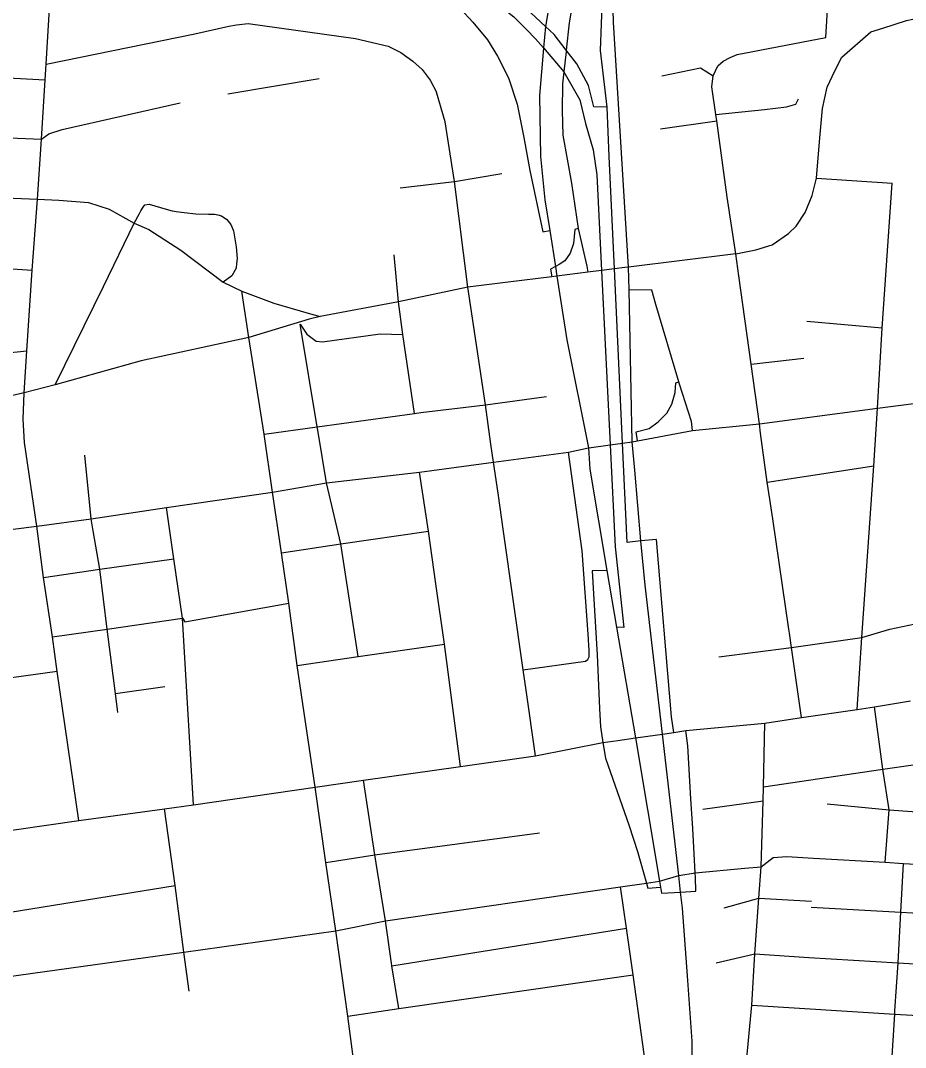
# Model space of a CAD drawing. Extents: x 1729596 to 1934326, y 644115 to 911751.
# Drawn here: x 1830964 to 1833975, y 714738 to 718231 of the extents above; entities that cross this region are included whole.
import ezdxf

# ---------------------------------------------------------------- set-up
doc = ezdxf.new("R2010")
doc.units = 0
for name, color, linetype in [('GM_X_City_Street', 7, 'Continuous'), ('GM_X_Interchange_Ramps', 7, 'Continuous'), ('GM_X_Interstate_Route', 7, 'Continuous'), ('GM_X_State_Route', 7, 'Continuous'), ('GM_X_US_Route', 7, 'Continuous')]:
    doc.layers.add(name, color=color, linetype=linetype)

msp = doc.modelspace()

# ---------------------------------------------------------------- linework, layer by layer
at = {"layer": 'GM_X_City_Street'}
for points in [[(1833704.2, 718173.5), (1833715.6, 718364.1), (1833735.6, 718654.9), (1833747.2, 718829.5), (1833775.3, 719253.9), (1833780.7, 719334.7), (1833814.1, 719811), (1833822.2, 719923.6)], [(1833758.4, 718105.7), (1833857.2, 718192.4), (1833898.4, 718205.3), (1833978, 718230.4), (1834065.1, 718249.3), (1834233.9, 718289.5), (1834396.3, 718337.1), (1834436.6, 718345.6), (1834569.3, 718373.8), (1834618.7, 718384.3), (1834746.9, 718411.4), (1834826.2, 718425.7), (1835068.3, 718479.5), (1835184.3, 718504.1), (1835223.6, 718512.4), (1835259.6, 718520.2), (1835512.6, 718578.5), (1835787.7, 718639.9), (1835837, 718650.9), (1835956.9, 718677.1)], [(1831051.4, 718082.4), (1831557.1, 718186), (1831673.5, 718211.2), (1831699.6, 718216.5), (1831739.2, 718220.7), (1832104.3, 718169.9), (1832215.1, 718144), (1832258, 718122.6), (1832298.6, 718093), (1832330.4, 718064.1), (1832357.7, 718028), (1832379.9, 717987.3)], [(1833320.6, 718043), (1833336.3, 718077.2), (1833354.6, 718092.3), (1833378.3, 718105.6), (1833401.9, 718115.7), (1833704.2, 718173.5)], [(1833398.3, 717437), (1833465.6, 717451.3), (1833521.3, 717467.9), (1833577, 717507), (1833602.6, 717531.1), (1833634.2, 717577.8), (1833657.8, 717635.7), (1833672.2, 717694.3), (1833683.7, 717831.8), (1833692.2, 717931.2), (1833708.3, 718003.7), (1833734.6, 718059.2), (1833758.4, 718105.7)], [(1830263.8, 718073.6), (1830604.3, 718052.6), (1831048.3, 718029.6)], [(1833146.5, 718043), (1833277.6, 718069.7), (1833320.6, 718043)], [(1831669.8, 717981.1), (1831980.1, 718033.4)], [(1833408.5, 717362.4), (1833398.3, 717437), (1833368.6, 717630.1), (1833333.1, 717889.5), (1833329.4, 717911), (1833316.3, 718005.6), (1833320.6, 718043)], [(1832564.9, 716790.2), (1832545.9, 716924), (1832485.8, 717323.4), (1832441.2, 717683.4), (1832409.5, 717886.1), (1832379.9, 717987.3)], [(1831035.3, 717826.8), (1831060.2, 717845.9), (1831105.6, 717860.3), (1831507.7, 717951.4)], [(1833329.4, 717911), (1833495.4, 717928), (1833569.9, 717937.3), (1833602, 717946.3), (1833611.1, 717964.6)], [(1833141.5, 717862.8), (1833333.1, 717889.5)], [(1830251.3, 717866.8), (1830593.4, 717848.4), (1830842.9, 717835.8), (1831035.3, 717826.8)], [(1832256.4, 717661.4), (1832441.2, 717683.4), (1832602.3, 717710.2)], [(1833672.2, 717694.3), (1833930.2, 717677.6)], [(1833810.3, 715887.2), (1833826.6, 716132.7), (1833867.6, 716715.8), (1833879.7, 716912.8), (1833896.3, 717184.1), (1833930.2, 717677.6)], [(1830829.3, 717631.6), (1831022.3, 717623.2), (1831094.3, 717620.2), (1831195.2, 717611.4), (1831266.3, 717588.9), (1831351, 717541.7), (1831400.7, 717520), (1831510.2, 717450), (1831653.8, 717341.2), (1831717.2, 717310.3), (1831826.4, 717269.7), (1831942.9, 717235.8), (1831983.3, 717224)], [(1831082.7, 716991.4), (1831246.1, 717325.9), (1831351, 717541.7), (1831368.9, 717574.5), (1831373.6, 717583.1), (1831381.6, 717596.2), (1831387.8, 717603.7), (1831401.8, 717606.3), (1831440.4, 717594.4), (1831451.5, 717591.5), (1831479.9, 717584), (1831493.9, 717581.8), (1831521.6, 717577.6), (1831560.3, 717573.7), (1831603.8, 717572.7), (1831624.4, 717572.6), (1831636.1, 717569.8), (1831647.7, 717567), (1831665.8, 717554.6), (1831680.3, 717537.4), (1831689.4, 717515.5), (1831698.1, 717460.8), (1831701.7, 717421), (1831699.7, 717404.6), (1831697.7, 717388.3), (1831683, 717362.9), (1831653.8, 717341.2)], [(1829915.7, 717435.6), (1830037.2, 717435.6), (1830209.9, 717426.6), (1830305.3, 717421.6), (1830538.3, 717409.4), (1830781.3, 717396.7), (1831003.5, 717381.9)], [(1832304.9, 716894.6), (1832265.2, 717163), (1832250.6, 717274.5), (1832235.4, 717434)], [(1833398.3, 717437), (1833032.7, 717391.9), (1833020.3, 717390.4)], [(1833020.3, 717390.4), (1832984.7, 717385.9), (1832940.7, 717380.4), (1832894.4, 717374.6), (1832789.2, 717361.4), (1832771.6, 717359.2), (1832623.5, 717340.7)], [(1832897.3, 716777.3), (1832970.2, 716787.5), (1833012.2, 716793.4), (1833045.6, 716798.1), (1833062.9, 716801.4), (1833250.6, 716836.5), (1833478.1, 716858.6), (1833879.7, 716912.8), (1834152.6, 716947.4), (1834380.1, 716978.9), (1834552.3, 717009.1), (1834753.5, 717040.7), (1835103.9, 717086), (1835350.3, 717123), (1835441.4, 717143.6), (1835753, 717176.6), (1836083.5, 717212.4), (1836369.8, 717256.2), (1836731, 717313.8), (1837147, 717375.2), (1837147.6, 717375.3)], [(1833482.2, 716827.3), (1833478.1, 716858.6), (1833449.7, 717061.5), (1833408.5, 717362.4)], [(1832623.5, 717340.7), (1832485.8, 717323.4), (1832250.6, 717274.5), (1831983.3, 717224), (1831946.2, 717214.8), (1831740.6, 717153), (1831375.1, 717073.5), (1831082.7, 716991.4), (1830976.8, 716964)], [(1832386.6, 712675.8), (1832353.5, 712917.2), (1832318.5, 713163.3), (1832281.5, 713414), (1832242.9, 713650.2), (1832207.3, 713894), (1832173.6, 714139.6), (1832139.3, 714379), (1832077.5, 714844.4), (1832036.7, 715135.2), (1832002.7, 715367.2), (1831966.7, 715623.2), (1831905.2, 716037.6), (1831876.7, 716249.2), (1831851.7, 716420.2), (1831821.3, 716627), (1831793.1, 716824.4), (1831740.6, 717153), (1831717.2, 717310.3)], [(1831915.2, 717198.3), (1831938.7, 717164.1), (1831970.5, 717139.8), (1831992.1, 717138.5), (1832188.2, 717165.2), (1832265.2, 717163)], [(1831975.3, 716837.9), (1831973.4, 716849.2), (1831915.2, 717198.3)], [(1833896.3, 717184.1), (1833639.8, 717206.9)], [(1830568.8, 717060.1), (1830621.3, 717066.6), (1830786.6, 717087.4), (1830986.1, 717107.4)], [(1833449.7, 717061.5), (1833629.5, 717082.9)], [(1832326.3, 716897.2), (1832545.9, 716924), (1832753.3, 716952.4)], [(1831793.1, 716824.4), (1831973.4, 716849.2), (1832304.9, 716894.6), (1832326.3, 716897.2)], [(1832112.5, 716067.7), (1832054.4, 716451.3), (1832005.2, 716658.4), (1831975.3, 716837.9)], [(1833523.4, 716535.6), (1833513.5, 716603), (1833504, 716660.2), (1833482.2, 716827.3)], [(1831019.9, 716511.1), (1831205, 716535.9), (1831460.9, 716574.4), (1831821.3, 716627), (1832005.2, 716658.4), (1832322.2, 716694.7), (1832573.5, 716729), (1832828.7, 716763.1), (1832896.2, 716777.1), (1832897.3, 716777.3)], [(1832589, 716622.8), (1832573.5, 716729), (1832564.9, 716790.2)], [(1832674.5, 716021.9), (1832886.9, 716051.7), (1832894.9, 716057.8), (1832899, 716066.9), (1832898.9, 716092.3), (1832898.1, 716102.6), (1832896.2, 716127.6), (1832875.2, 716427.6), (1832845, 716648.6), (1832828.7, 716763.1)], [(1831212, 716494.8), (1831205, 716535.9), (1831182.7, 716752.8)], [(1832461.6, 715693.8), (1832406.5, 716109.2), (1832377.4, 716315.2), (1832352.1, 716493.7), (1832322.2, 716694.7)], [(1833504, 716660.2), (1833867.6, 716715.8)], [(1832684.5, 715953.3), (1832674.5, 716021.9), (1832607.9, 716492.9), (1832589, 716622.8)], [(1831519.5, 716121.2), (1831514.9, 716197.6), (1831486.5, 716399.6), (1831460.9, 716574.4)], [(1833580.1, 716146.9), (1833578.1, 716160.7), (1833523.4, 716535.6)], [(1831163.1, 715510.3), (1831089.4, 716016.3), (1831072.7, 716134.6), (1831042.9, 716337), (1831019.9, 716511.1)], [(1831262.9, 716135), (1831259.6, 716160.3), (1831233.9, 716364.8), (1831212, 716494.8)], [(1831851.7, 716420.2), (1832054.4, 716451.3), (1832352.1, 716493.7)], [(1831042.9, 716337), (1831233.9, 716364.8), (1831486.5, 716399.6)], [(1831072.7, 716134.6), (1831259.6, 716160.3), (1831514.9, 716197.6), (1831523.5, 716185.3), (1831876.7, 716249.2)], [(1833340.5, 716066.6), (1833587, 716098.3), (1833826.6, 716132.7), (1833922.3, 716160.5), (1834007.9, 716178.3), (1834150, 716171.2), (1834318, 716194.4)], [(1831295.5, 715877.4), (1831287.6, 715942.1), (1831262.9, 716135)], [(1833621.3, 715860.4), (1833587, 716098.3), (1833580.1, 716146.9)], [(1831553.1, 715563.6), (1831519.5, 716121.2)], [(1831905.2, 716037.6), (1832112.5, 716067.7), (1832406.5, 716109.2)], [(1831089.4, 716016.3), (1830933.3, 715995.3), (1830779.4, 715969.4)], [(1831287.6, 715942.1), (1831455.8, 715966)], [(1832716.9, 715730.2), (1832684.5, 715953.3)], [(1833492.1, 715624.6), (1833897.9, 715684.6), (1834264.6, 715736.9), (1834629.8, 715791.3), (1835002.3, 715847.8), (1835352.1, 715902.7), (1835523.9, 715929.2)], [(1833906.3, 715368.4), (1833919.2, 715546.4), (1833897.9, 715684.6), (1833869.7, 715896)], [(1833415.8, 714425.8), (1833415.9, 714499.8), (1833452.9, 714882), (1833462.9, 715056), (1833475.9, 715245.8), (1833484.1, 715352.6), (1833490.6, 715576.9), (1833492.1, 715624.6), (1833496.3, 715841.4)], [(1832178.9, 715336), (1832169.4, 715393.5), (1832131, 715646.7)], [(1833285.5, 715548.2), (1833490.6, 715576.9)], [(1831537.6, 714929.4), (1831520.4, 715062.6), (1831491, 715289.1), (1831454.2, 715550.1)], [(1833708.4, 715567.1), (1833919.2, 715546.4), (1834295.1, 715518.8), (1834335.6, 715527.4), (1834671.1, 715504.7), (1834978.6, 715486.4), (1835329.5, 715533.9)], [(1832002.7, 715367.2), (1832169.4, 715393.5), (1832729.7, 715467.7)], [(1833428.7, 715347.6), (1833484.1, 715352.6), (1833524.6, 715384.5), (1833571.4, 715387), (1833661.9, 715382.1), (1833906.3, 715368.4), (1833968.3, 715363.2), (1834286.7, 715345.2), (1834644.9, 715323.4), (1834662.7, 715322.8), (1834967.9, 715305.2), (1835260.6, 715288.4), (1835359.1, 715282.8), (1835486.9, 715274.6), (1835674.3, 715263.9), (1835996.3, 715244.2), (1836284.7, 715229.4), (1836618.9, 715209.4), (1837014.9, 715186.8), (1837451.1, 715161.8), (1837794.1, 715141.8), (1838006.6, 715131.5), (1838152.6, 715125.5), (1838451.5, 715110.4)], [(1833939.3, 714863), (1833949.7, 715026), (1833959.1, 715198.1), (1833968.3, 715363.2)], [(1830916.9, 714978), (1831520.4, 715062.6), (1832036.7, 715135.2), (1832206.6, 715168.3), (1833005.3, 715283.8), (1833094.2, 715296.8), (1833138.5, 715303.5), (1833203.5, 715323.3), (1833259.9, 715332.4), (1833428.7, 715347.6)], [(1832226.6, 715025.2), (1832206.6, 715168.3), (1832178.9, 715336)], [(1829983.6, 715072.1), (1830426.9, 715142.8), (1830886.5, 715191.4), (1831491, 715289.1)], [(1832952.5, 713505.2), (1832929.7, 713670.4), (1832932.2, 713750.7), (1832937.9, 713824.3), (1832955.3, 713920.2), (1832975.2, 714001.7), (1832984.9, 714022.9), (1833065.7, 714267.2), (1833086.5, 714368.7), (1833096.3, 714440.8), (1833106.9, 714499.6), (1833109.1, 714552.4), (1833048.1, 714984.6), (1833026.1, 715143.4), (1833005.3, 715283.8)], [(1833358.3, 715213.1), (1833475.9, 715245.8), (1833655.5, 715235.9)], [(1833654.6, 715214.8), (1833959.1, 715198.1), (1834276.3, 715180.2), (1834635.4, 715152.6), (1834956.7, 715132), (1835348.3, 715116.4), (1835661.2, 715092.8), (1835985.7, 715074), (1836270.8, 715056.9), (1836607.6, 715039.8), (1837004.3, 715017.1), (1837783, 714975.5), (1837995.3, 714963.1), (1838140.5, 714951.8)], [(1832227.9, 715015.4), (1833026.1, 715143.4)], [(1833331.5, 715026.2), (1833462.9, 715056), (1833646.8, 715044.5), (1833949.7, 715026)], [(1832251.7, 714870.1), (1832227.9, 715015.4), (1832226.6, 715025.2)], [(1833949.7, 715026), (1834265.5, 715006.6), (1834624.6, 714983.5), (1834945.3, 714964), (1835336.6, 714942.2), (1835647.9, 714924.4), (1835972.9, 714905.7), (1836257.3, 714888.2), (1836595.9, 714866.2), (1836993.7, 714845.7), (1837431.9, 714822.8), (1837770.6, 714805.1), (1837981.9, 714788.5), (1838128.5, 714778.8)], [(1832077.5, 714844.4), (1832251.7, 714870.1), (1833048.1, 714984.6)], [(1833452.9, 714882), (1833938.5, 714850.8), (1834254.5, 714833.4), (1834614.7, 714810.8), (1834918.5, 714794)], [(1833915.7, 714474), (1833927.6, 714671.9), (1833938.5, 714850.8), (1833939.3, 714863)]]:
    msp.add_lwpolyline(points, dxfattribs=at)
at = {"layer": 'GM_X_Interchange_Ramps'}
for points in [[(1832826.6, 718665.8), (1832899.9, 718662.8), (1832865.7, 718433.6), (1832831.1, 718222.5), (1832820.9, 718129.8), (1832820.3, 718125), (1832812.7, 718056.4), (1832808.1, 718015.3), (1832806.8, 717924.5), (1832808.8, 717840.6), (1832838.6, 717678), (1832861.5, 717523.2), (1832891, 717395.1), (1832894.4, 717374.6)], [(1832959.9, 717936.3), (1832915.1, 717937.3), (1832896.2, 718009.9), (1832856.9, 718083), (1832820.9, 718129.8), (1832779.8, 718183.2), (1832750, 718211), (1832683.5, 718273.1), (1832630, 718309.3), (1832551.5, 718362.3), (1832443.3, 718411.2), (1832345.6, 718447.5), (1832236.9, 718470), (1832055.8, 718496.3), (1831554.4, 718529.8), (1831251.3, 718546.4), (1831233.5, 718549.8), (1831233.1, 718496.3)], [(1831489.5, 718423.6), (1831497.8, 718485.7), (1831577.4, 718480.5), (1832283.7, 718419.1), (1832312.5, 718413.7), (1832416.5, 718378.5), (1832483.9, 718346.6), (1832573, 718294.1), (1832593.6, 718282), (1832642.9, 718243), (1832686.9, 718199.2), (1832716.9, 718168.3), (1832743.2, 718137.7), (1832812.7, 718056.4), (1832867.7, 717961.1), (1832887, 717880.9), (1832912.5, 717790.9), (1832924.5, 717706), (1832940.7, 717380.4), (1832970.2, 716787.5), (1832987.4, 716440.9), (1833017.2, 716166.8), (1832992.2, 716167.4)], [(1832283.7, 718419.1), (1832280.4, 718371.7), (1832337.4, 718350.6), (1832399.1, 718319.2), (1832455.5, 718276.4), (1832461.2, 718270.4), (1832503.4, 718225.3), (1832553.1, 718165.2), (1832587, 718109.4), (1832624.5, 718035.5), (1832653.8, 717946.9), (1832676.3, 717832.5), (1832697.2, 717720.7), (1832741.5, 717512.6), (1832765, 717516.4)], [(1832778.7, 718378.3), (1832750, 718211), (1832743.2, 718137.7), (1832743.1, 718137.2), (1832729.6, 717976), (1832733.6, 717768.5), (1832748, 717621.2), (1832765, 717516.4), (1832784.1, 717394.1), (1832789.2, 717361.4), (1832823.1, 717144.5), (1832896.2, 716777.1), (1832901.1, 716705.4), (1832959.6, 716360.2), (1832992.2, 716167.4), (1833056, 715790.6), (1833138.5, 715303.5), (1833142, 715282.8), (1833145.4, 715262.9), (1833209.8, 715266.5)], [(1833074.3, 716460.8), (1833028, 716455.3), (1833012.2, 716793.4), (1832984.7, 717385.9), (1832966.8, 717768.4), (1832959.9, 717936.3), (1832937.9, 718128.9), (1832944.2, 718311.8), (1832979.3, 718311.1)], [(1832861.5, 717523.2), (1832850.1, 717520.6), (1832846, 717472), (1832833.9, 717439.9), (1832816.5, 717414), (1832796.4, 717400.8), (1832784.1, 717394.1), (1832767.3, 717384.9), (1832771.6, 717359.2)], [(1833250.6, 716836.5), (1833246.9, 716867.4), (1833206.6, 716993.6), (1833203.8, 717001.8), (1833125.9, 717264.7), (1833112.6, 717313.4), (1833034.7, 717315.1)], [(1833062.9, 716801.4), (1833059.3, 716831.4), (1833102.6, 716843.1), (1833133.6, 716865.9), (1833162.7, 716895.9), (1833180.6, 716926.1), (1833191.5, 716965.4), (1833194.3, 716999), (1833203.8, 717001.8)], [(1833186.5, 715809.5), (1833179.2, 715862.3), (1833128.2, 716466.2), (1833074.3, 716460.8)], [(1832959.6, 716360.2), (1832908.6, 716359.6), (1832913.4, 716281.1), (1832926.5, 716073.3), (1832934, 715890.9), (1832937.8, 715828.5), (1832945.5, 715774.9)], [(1833209.8, 715266.5), (1833261.4, 715270), (1833260.9, 715316.1), (1833259.9, 715332.4), (1833251.2, 715482.3), (1833245.3, 715583.4), (1833234.8, 715763.6), (1833227.6, 715815.7)], [(1832945.5, 715774.9), (1832954, 715721.6), (1833035.3, 715492.1), (1833063.8, 715404.6), (1833094.2, 715296.8), (1833098.8, 715280.3), (1833142, 715282.8)]]:
    msp.add_lwpolyline(points, dxfattribs=at)
at = {"layer": 'GM_X_Interstate_Route'}
for points in [[(1833032.7, 717391.9), (1832981.5, 718224.8), (1832979.3, 718311.1), (1832968.3, 718443.8), (1832968.6, 718529.6)], [(1833045.6, 716798.1), (1833034.7, 717315.1), (1833032.7, 717391.9)], [(1833053.8, 716701.7), (1833045.6, 716798.1)], [(1833148.8, 715803.9), (1833089.1, 716310.7), (1833074.3, 716460.8), (1833053.8, 716701.7)], [(1833204.4, 713688.4), (1833210.3, 713798.6), (1833243.2, 714325.4), (1833250.6, 714504.1), (1833248.8, 714759.2), (1833233.3, 714982), (1833216, 715211.4), (1833209.8, 715266.5), (1833203.5, 715323.3), (1833148.8, 715803.9)]]:
    msp.add_lwpolyline(points, dxfattribs=at)
at = {"layer": 'GM_X_State_Route'}
for points in [[(1830976.8, 716964), (1830986.1, 717107.4), (1831003.5, 717381.9), (1831022.3, 717623.2), (1831035.3, 717826.8), (1831048.3, 718029.6), (1831051.4, 718082.4), (1831067.5, 718347.5), (1831069.3, 718378.9), (1831071.1, 718404.6), (1831074.1, 718446.2), (1831077.1, 718487.8), (1831079.2, 718517.7)], [(1830976.8, 716964), (1830802.9, 716924.7), (1830646.1, 716885.5), (1830294.5, 716835.6), (1829951.6, 716793.3), (1829575, 716732.2), (1829385.8, 716707), (1829185.3, 716733.9)], [(1831019.9, 716511.1), (1831019.9, 716511.1), (1830978, 716795.5), (1830973.9, 716874.8), (1830976.8, 716964)], [(1829253.9, 716246.9), (1829451.8, 716274.7), (1829496, 716281.6), (1829641, 716301.6), (1829774, 716326.4), (1830010, 716356.2), (1830079.5, 716365.6), (1830355.1, 716406), (1830706, 716467.7), (1830867.3, 716492.2), (1831019.9, 716511.1)]]:
    msp.add_lwpolyline(points, dxfattribs=at)
at = {"layer": 'GM_X_US_Route'}
for points in [[(1833621.3, 715860.4), (1833810.3, 715887.2), (1833869.7, 715896), (1833991.6, 715916.8)], [(1833098, 715796.6), (1833148.8, 715803.9), (1833186.5, 715809.5), (1833227.6, 715815.7), (1833496.3, 715841.4), (1833621.3, 715860.4)], [(1831163.1, 715510.3), (1831454.2, 715550.1), (1831553.1, 715563.6), (1831966.7, 715623.2), (1832131, 715646.7), (1832461.6, 715693.8), (1832716.9, 715730.2), (1832945.5, 715774.9), (1832996.3, 715782.1)], [(1832996.3, 715782.1), (1833056, 715790.6), (1833098, 715796.6)], [(1829912.5, 715326.3), (1829922.9, 715327.9), (1830389.2, 715397.3), (1830847.2, 715464.4), (1831163.1, 715510.3)]]:
    msp.add_lwpolyline(points, dxfattribs=at)

doc.saveas('drawing.dxf')
